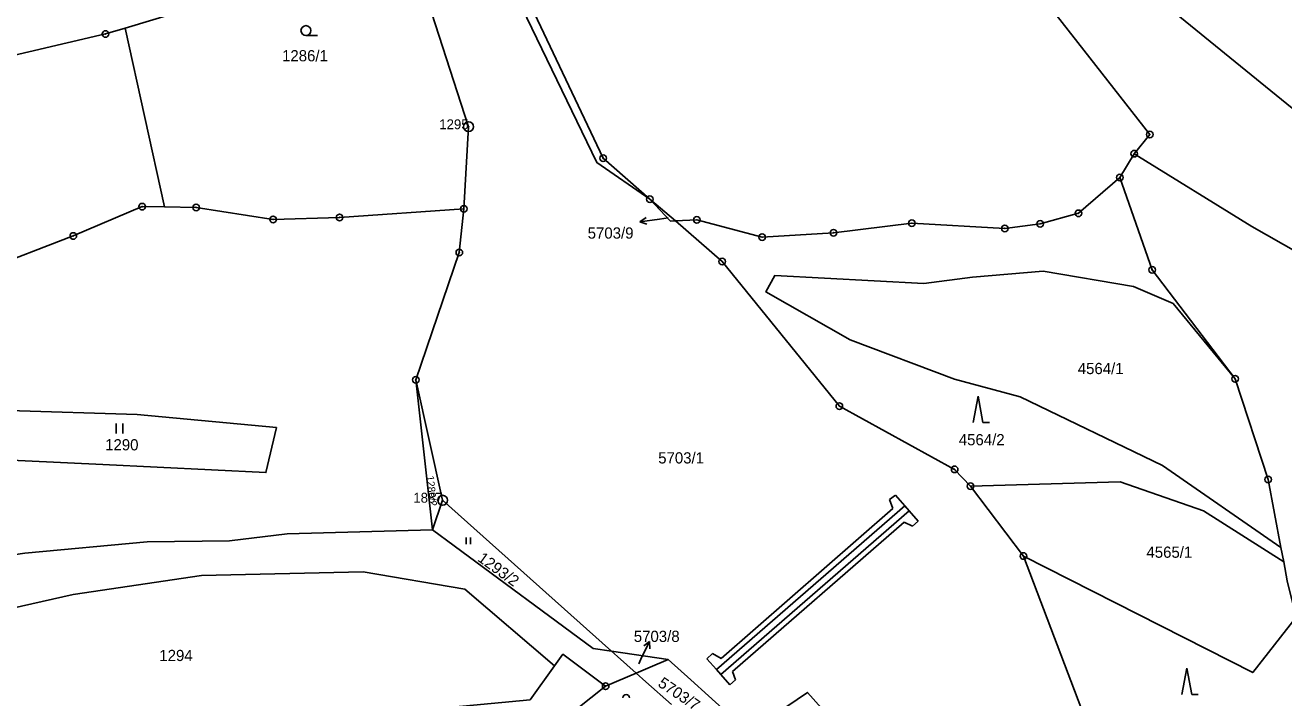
# Model space of a CAD drawing. Extents: x -644096 to -634268, y -1141430 to -1133463.
# Drawn here: x -638900.1 to -638709.1, y -1138080.7 to -1137978.7 of the extents above; entities that cross this region are included whole.
import ezdxf

# ---------------------------------------------------------------- set-up
doc = ezdxf.new("R2010")
doc.units = 0
for name, color, linetype in [('_CIVIL_CONSTRUCTION', 7, 'Continuous'), ('M_Svah_Nasyp', 7, 'Continuous'), ('spodek_zarez', 7, 'Continuous'), ('svrsek_osa_sjezdy', 7, 'Continuous'), ('svrsek_osa_terminal_VRT', 7, 'Continuous'), ('svrsek_osa_VRT', 7, 'Continuous'), ('svrsek_popisy_VRT', 7, 'Continuous'), ('terminal_VRT', 7, 'Continuous')]:
    doc.layers.add(name, color=color, linetype=linetype)

msp = doc.modelspace()

# ---------------------------------------------------------------- linework, layer by layer
at = {"layer": '_CIVIL_CONSTRUCTION'}
for centre, radius in [((-638887.9, -1137980), 0.5), ((-638887.9, -1137980), 0.0303), ((-638832.81, -1137994.07), 0.75), ((-638832.81, -1137994.07), 0.03), ((-638729.47, -1137995.26), 0.5), ((-638729.47, -1137995.26), 0.0303), ((-638812.4, -1137998.85), 0.5), ((-638812.4, -1137998.85), 0.0303), ((-638731.82, -1137998.16), 0.5), ((-638731.82, -1137998.16), 0.0303), ((-638734, -1138001.79), 0.5), ((-638734, -1138001.79), 0.0303), ((-638805.3, -1138005.08), 0.5), ((-638882.32, -1138006.2), 0.5), ((-638882.32, -1138006.2), 0.0303), ((-638874.14, -1138006.31), 0.5), ((-638874.14, -1138006.31), 0.0303), ((-638833.52, -1138006.53), 0.5), ((-638833.52, -1138006.53), 0.0303), ((-638805.3, -1138005.08), 0.0303), ((-638862.47, -1138008.13), 0.5), ((-638862.47, -1138008.13), 0.0303), ((-638852.37, -1138007.83), 0.5), ((-638852.37, -1138007.83), 0.0303), ((-638798.18, -1138008.21), 0.5), ((-638798.18, -1138008.21), 0.0303), ((-638765.56, -1138008.7), 0.5), ((-638746.1, -1138008.8), 0.5), ((-638740.27, -1138007.21), 0.5), ((-638740.27, -1138007.21), 0.0303), ((-638892.77, -1138010.65), 0.5), ((-638788.27, -1138010.82), 0.5), ((-638777.43, -1138010.16), 0.5), ((-638777.43, -1138010.16), 0.0303), ((-638765.56, -1138008.7), 0.0303), ((-638751.46, -1138009.5), 0.5), ((-638751.46, -1138009.5), 0.0303), ((-638746.1, -1138008.8), 0.0303), ((-638892.77, -1138010.65), 0.0303), ((-638788.27, -1138010.82), 0.0303), ((-638834.21, -1138013.15), 0.5), ((-638834.21, -1138013.15), 0.0303), ((-638794.33, -1138014.53), 0.5), ((-638794.33, -1138014.53), 0.0303), ((-638729.11, -1138015.8), 0.5), ((-638729.11, -1138015.8), 0.0303), ((-638840.82, -1138032.49), 0.5), ((-638840.82, -1138032.49), 0.0303), ((-638716.53, -1138032.34), 0.5), ((-638716.53, -1138032.34), 0.0303), ((-638776.56, -1138036.47), 0.5), ((-638776.56, -1138036.47), 0.0303), ((-638759.07, -1138046.06), 0.5), ((-638759.07, -1138046.06), 0.0303), ((-638756.68, -1138048.61), 0.5), ((-638711.52, -1138047.6), 0.5), ((-638711.52, -1138047.6), 0.0303), ((-638836.74, -1138050.75), 0.75), ((-638756.68, -1138048.61), 0.0303), ((-638836.74, -1138050.75), 0.03), ((-638748.61, -1138059.21), 0.5), ((-638748.61, -1138059.21), 0.0303), ((-638812.01, -1138078.97), 0.5), ((-638812.01, -1138078.97), 0.0303)]:
    msp.add_circle(centre, radius, dxfattribs=at)
at = {"layer": 'M_Svah_Nasyp'}
for p, q in [((-638768.97, -1138050.64), (-638768.05, -1138049.96)), ((-638768.05, -1138049.96), (-638766.64, -1138051.59)), ((-638795.22, -1138076.43), (-638766.64, -1138051.59)), ((-638765.99, -1138052.34), (-638794.56, -1138077.18)), ((-638768.45, -1138051.99), (-638794.51, -1138074.75)), ((-638768.45, -1138051.99), (-638768.97, -1138050.64)), ((-638766.64, -1138051.59), (-638765.99, -1138052.34)), ((-638765.99, -1138052.34), (-638764.62, -1138053.92)), ((-638792.76, -1138076.73), (-638766.73, -1138054.08)), ((-638765.48, -1138054.68), (-638766.73, -1138054.08)), ((-638764.62, -1138053.92), (-638765.48, -1138054.68)), ((-638795.8, -1138074.02), (-638796.65, -1138074.8)), ((-638796.65, -1138074.8), (-638795.22, -1138076.43)), ((-638794.51, -1138074.75), (-638795.8, -1138074.02)), ((-638794.56, -1138077.18), (-638795.22, -1138076.43)), ((-638794.56, -1138077.18), (-638793.17, -1138078.75)), ((-638792.29, -1138077.99), (-638792.76, -1138076.73)), ((-638793.17, -1138078.75), (-638792.29, -1138077.99))]:
    msp.add_line(p, q, dxfattribs=at)
at = {"layer": 'spodek_zarez'}
msp.add_circle((-638683.07, -1137056.85), 1378.08, dxfattribs=at)
at = {"layer": 'svrsek_osa_sjezdy'}
for p, q in [((-638857.48, -1137980.23), (-638855.73, -1137980.23)), ((-638755.52, -1138034.95), (-638756.27, -1138038.95)), ((-638754.77, -1138038.95), (-638755.52, -1138034.95)), ((-638754.77, -1138038.95), (-638753.77, -1138038.95)), ((-638886.26, -1138040.62), (-638886.26, -1138039.12)), ((-638885.26, -1138040.62), (-638885.26, -1138039.12)), ((-638833.16, -1138057.39), (-638833.16, -1138056.39)), ((-638832.49, -1138057.39), (-638832.49, -1138056.39)), ((-638723.85, -1138076.25), (-638724.6, -1138080.25)), ((-638723.1, -1138080.25), (-638723.85, -1138076.25)), ((-638723.1, -1138080.25), (-638722.1, -1138080.25))]:
    msp.add_line(p, q, dxfattribs=at)
msp.add_circle((-638857.48, -1137979.48), 0.75, dxfattribs=at)
msp.add_arc((-638808.9, -1138080.73), 0.5, 0, 180, dxfattribs=at)
at = {"layer": 'svrsek_osa_terminal_VRT'}
msp.add_arc((-642050.26, -1145189.6), 8802.25, 41.413152, 75.317049, dxfattribs=at)
at = {"layer": 'svrsek_popisy_VRT'}
for p, q in [((-638806.81, -1138008.51), (-638805.89, -1138007.87)), ((-638803.84, -1138008.09), (-638806.81, -1138008.51)), ((-638802.52, -1138007.92), (-638803.84, -1138008.09)), ((-638806.81, -1138008.51), (-638805.75, -1138008.86)), ((-638806.66, -1138074.86), (-638805.34, -1138072.16)), ((-638805.34, -1138072.16), (-638806.23, -1138072.84)), ((-638805.34, -1138072.16), (-638805.33, -1138073.28)), ((-638807, -1138075.56), (-638806.66, -1138074.86))]:
    msp.add_line(p, q, dxfattribs=at)
at = {"layer": 'terminal_VRT'}
for p, q in [((-638878.94, -1138006.25), (-638884.91, -1137979.09)), ((-638734, -1138001.79), (-638731.82, -1137998.16)), ((-638805.3, -1138005.08), (-638801.44, -1138008.36)), ((-638838.27, -1138055.24), (-638840.82, -1138032.49)), ((-638836.74, -1138050.75), (-638840.82, -1138032.49)), ((-638756.68, -1138048.61), (-638748.61, -1138059.21)), ((-638838.27, -1138055.24), (-638836.74, -1138050.75)), ((-638811.12, -1138073.64), (-638836.74, -1138050.75)), ((-638709.15, -1138060.08), (-638709.56, -1138057.93)), ((-638748.61, -1138059.21), (-638735.36, -1138094.18)), ((-638811.12, -1138073.64), (-638802.53, -1138074.89)), ((-638807.38, -1138076.98), (-638812.01, -1138078.97))]:
    msp.add_line(p, q, dxfattribs=at)
for points in [[(-638820.08, -1137810.6), (-638783.87, -1137842.05), (-638746.25, -1137875.07), (-638708.45, -1137907.78), (-638669.81, -1137940.15), (-638630.72, -1137971.31), (-638590.35, -1138001.72), (-638549.59, -1138030.68), (-638524.03, -1138050.51), (-638561.28, -1138033.52), (-638578.83, -1138028.04), (-638606.2, -1138030.67), (-638618.65, -1138030.58), (-638646.08, -1138029.88), (-638672.34, -1138030.38), (-638685.89, -1138025.2), (-638714, -1138009.22), (-638731.82, -1137998.16)], [(-638731.82, -1137998.16), (-638729.47, -1137995.26), (-638776.99, -1137934.47), (-638782.54, -1137927.37)], [(-638805.3, -1138005.08), (-638813.36, -1137999.5), (-638830.05, -1137964.95), (-638834.46, -1137942.14), (-638832.91, -1137941.78)], [(-638832.91, -1137941.78), (-638828.96, -1137963.85), (-638812.4, -1137998.85), (-638805.3, -1138005.08)], [(-638847.94, -1137947.32), (-638832.81, -1137994.07), (-638833.52, -1138006.53)], [(-638884.91, -1137979.09), (-638868.11, -1137973.99), (-638868.24, -1137972.63), (-638868.89, -1137966.01), (-638871.81, -1137955.34)], [(-638602.81, -1138020.78), (-638633.81, -1138019.12), (-638657.72, -1138017.94), (-638657.83, -1138019.71), (-638659.92, -1138019.64), (-638661.92, -1138019.3), (-638665.68, -1138017.88), (-638673.04, -1138014.71), (-638680.09, -1138010.84), (-638687.66, -1138005.92), (-638695.96, -1138000.31), (-638703.27, -1137994.98), (-638716.5, -1137984.22), (-638740.64, -1137964.55)], [(-638955.83, -1137993.59), (-638948.93, -1137992.43), (-638936.11, -1137991.18), (-638921.78, -1137987.79), (-638905.4, -1137984.05), (-638887.9, -1137980), (-638884.91, -1137979.09)], [(-638801.44, -1138008.36), (-638798.18, -1138008.21), (-638788.27, -1138010.82), (-638777.43, -1138010.16), (-638765.56, -1138008.7), (-638751.46, -1138009.5), (-638746.1, -1138008.8), (-638740.27, -1138007.21), (-638734, -1138001.79)], [(-638716.53, -1138032.34), (-638729.11, -1138015.8), (-638734, -1138001.79)], [(-638947.26, -1138017.43), (-638945.65, -1138016.96), (-638941.88, -1138016.81), (-638932.9, -1138016.6), (-638922.26, -1138017.56), (-638915.85, -1138017.06), (-638906.46, -1138015.89), (-638892.77, -1138010.65), (-638882.32, -1138006.2), (-638878.94, -1138006.25)], [(-638833.52, -1138006.53), (-638852.37, -1138007.83), (-638862.47, -1138008.13), (-638874.14, -1138006.31), (-638878.94, -1138006.25)], [(-638840.82, -1138032.49), (-638834.21, -1138013.15), (-638833.52, -1138006.53)], [(-638801.44, -1138008.36), (-638802.19, -1138008.39), (-638805.3, -1138005.08)], [(-638801.44, -1138008.36), (-638794.33, -1138014.53), (-638776.56, -1138036.47), (-638759.07, -1138046.06), (-638756.68, -1138048.61)], [(-638716.53, -1138032.34), (-638725.93, -1138020.88), (-638731.92, -1138018.34), (-638745.65, -1138015.98), (-638756.34, -1138016.89), (-638763.74, -1138017.86), (-638786.34, -1138016.63), (-638787.71, -1138019.14), (-638774.92, -1138026.41), (-638759.07, -1138032.36), (-638749.13, -1138035.04), (-638727.54, -1138045.49), (-638709.56, -1138057.93)], [(-638709.56, -1138057.93), (-638711.52, -1138047.6), (-638716.53, -1138032.34)], [(-638912.4, -1138039.21), (-638902.53, -1138037.12), (-638883.09, -1138037.73), (-638861.95, -1138039.72), (-638863.56, -1138046.55), (-638888.3, -1138045.31), (-638912.99, -1138044.16), (-638912.4, -1138039.21)], [(-638756.68, -1138048.61), (-638733.97, -1138047.95), (-638721.3, -1138052.38), (-638709.15, -1138060.08)], [(-638937.84, -1138062.49), (-638915.89, -1138061.1), (-638900.14, -1138058.77), (-638881.56, -1138057.08), (-638869.08, -1138056.92), (-638860.34, -1138055.87), (-638838.27, -1138055.24)], [(-638811.12, -1138073.64), (-638813.89, -1138073.23), (-638835, -1138057.65), (-638838.27, -1138055.24)], [(-638748.61, -1138059.21), (-638713.84, -1138076.89), (-638707.25, -1138068.47)], [(-638938.91, -1138072.05), (-638921.49, -1138071.52), (-638892.79, -1138065.06), (-638873.3, -1138062.17), (-638848.78, -1138061.63), (-638833.37, -1138064.26), (-638819.78, -1138075.9)], [(-638707.25, -1138068.47), (-638708.61, -1138062.96), (-638709.15, -1138060.08)], [(-638819.78, -1138075.9), (-638818.49, -1138074.12), (-638812.01, -1138078.97)], [(-638807.38, -1138076.98), (-638810.22, -1138074.44), (-638811.12, -1138073.64)], [(-638802.53, -1138074.89), (-638805.26, -1138076.07), (-638807.38, -1138076.98)], [(-638802.53, -1138074.89), (-638799.07, -1138078.01), (-638796.42, -1138080.41), (-638790.62, -1138085.65), (-638785.25, -1138088.53), (-638754.9, -1138104.73)], [(-638934.63, -1138092.61), (-638909.32, -1138090.52), (-638886.38, -1138083.48), (-638865.71, -1138082.17), (-638842.25, -1138082.81), (-638823.47, -1138081.01), (-638819.78, -1138075.9)], [(-638802.03, -1138081.75), (-638805.92, -1138078.28), (-638807.38, -1138076.98)], [(-638812.01, -1138078.97), (-638820.91, -1138086.02), (-638828.63, -1138089.26), (-638834.32, -1138090.61), (-638841.89, -1138091.84), (-638849.02, -1138091.76), (-638863.69, -1138093.13), (-638877.1, -1138092.91), (-638875.14, -1138095.25)], [(-638785.25, -1138088.53), (-638786.26, -1138083.22), (-638781.4, -1138079.91), (-638778.01, -1138083.7), (-638785.25, -1138088.53)]]:
    msp.add_lwpolyline(points, dxfattribs=at)

# ---------------------------------------------------------------- texts
at = {"layer": '_CIVIL_CONSTRUCTION'}
for s, p in [('1295', (-638837.26, -1137994.45)), ('1887', (-638841.19, -1138051.12))]:
    msp.add_text(s, height=1.5, dxfattribs=at).set_placement(p)
at = {"layer": 'svrsek_osa_VRT'}
for s, p in [('1286/1', (-638861.1, -1137984.15)), ('5703/9', (-638814.74, -1138011.05)), ('4564/1', (-638740.39, -1138031.61)), ('4564/2', (-638758.44, -1138042.41)), ('1290', (-638887.94, -1138043.18)), ('5703/1', (-638804.04, -1138045.17)), ('4565/1', (-638729.97, -1138059.48)), ('5703/8', (-638807.74, -1138072.25)), ('1294', (-638879.72, -1138075.15))]:
    msp.add_text(s, height=1.7, dxfattribs=at).set_placement(p)
for s, height, rotation, p in [('1289/2', 1.14, 276, (-638839.21, -1138047.07)), ('1293/2', 1.7, 324, (-638831.56, -1138059.86)), ('5703/7', 1.7, 326, (-638804.21, -1138078.88))]:
    msp.add_text(s, height=height, rotation=rotation, dxfattribs=at).set_placement(p)

doc.saveas('drawing.dxf')
